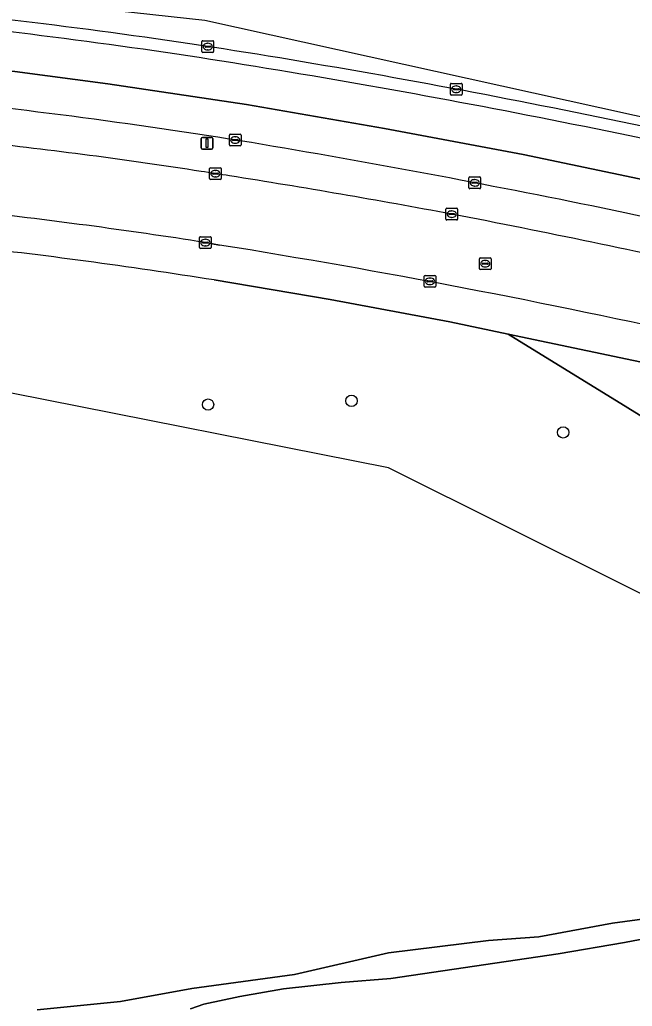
# Model space of a CAD drawing. Extents: x 161477 to 163040, y 383680 to 384871.
# Drawn here: x 162278 to 162330.5, y 384741.3 to 384825.8 of the extents above; entities that cross this region are included whole.
import ezdxf

# ---------------------------------------------------------------- set-up
doc = ezdxf.new("R2010")
doc.units = 0
for name, color, linetype in [('IMGEO_Berm_groen', 7, 'Continuous'), ('IMGEO_Berm_open', 7, 'Continuous'), ('IMGEO_Boom', 7, 'Continuous'), ('IMGEO_Groenvoorziening', 7, 'Continuous'), ('IMGEO_Hek', 7, 'Continuous'), ('IMGEO_Kolk', 7, 'Continuous'), ('IMGEO_Lichtmast', 7, 'Continuous'), ('IMGEO_Loofbos', 7, 'Continuous'), ('IMGEO_Oever', 7, 'Continuous'), ('IMGEO_Rijbaan_lokaal_open', 7, 'Continuous'), ('IMGEO_Rijbaan_regionaal_gesloten', 7, 'Continuous'), ('IMGEO_Rioolput', 7, 'Continuous'), ('IMGEO_Voetpad_open', 7, 'Continuous'), ('IMGEO_Waterloop', 7, 'Continuous')]:
    doc.layers.add(name, color=color, linetype=linetype)

msp = doc.modelspace()

# ---------------------------------------------------------------- linework, layer by layer
at = {"layer": 'IMGEO_Berm_groen'}
for centre, radius, start, end in [((162214.784, 384300.788), 521.163, 80.82592, 84.24534), ((162232.298, 384421.962), 395.622, 81.09215, 83.88544), ((162150.947, 383945.415), 882.191, 78.425241, 80.412742), ((162275.783, 384690.493), 123.604, 80.58566, 81.73173), ((162196.445, 384177.887), 642.307, 79.361487, 81.083382), ((162226.878, 384319.392), 500.585, 74.84728, 78.35072), ((162166.057, 384034.353), 788.992, 77.338893, 79.116892)]:
    msp.add_arc(centre, radius, start, end, dxfattribs=at)
at = {"layer": 'IMGEO_Berm_open'}
for centre, radius, start, end in [((162218.59, 384327.861), 501.375, 80.73439, 84.29119), ((162216.433, 384319.332), 509.082, 80.64663, 84.15095), ((162184.198, 384122.704), 709.393, 78.10026, 80.660874), ((162176.26, 384075.278), 756.419, 78.253266, 80.648564), ((162233.413, 384343.84), 482.868, 74.71314, 78.40389), ((162214.596, 384267.11), 560.803, 74.92106, 78.09794)]:
    msp.add_arc(centre, radius, start, end, dxfattribs=at)
at = {"layer": 'IMGEO_Boom'}
for centre in [(162306.44, 384793.16), (162294.16, 384792.84), (162324.56, 384790.46)]:
    msp.add_circle(centre, 0.489, dxfattribs=at)
at = {"layer": 'IMGEO_Groenvoorziening'}
msp.add_lwpolyline([(162341.924, 384794.103), (162337.371, 384795.181), (162319.862, 384798.876), (162360.817, 384773.633), (162368.598, 384770.136)], dxfattribs=at)
at = {"layer": 'IMGEO_Hek'}
msp.add_lwpolyline([(162370.792, 384756.912), (162309.595, 384787.435), (162245.03, 384800.204), (162217.966, 384801.54)], dxfattribs=at)
at = {"layer": 'IMGEO_Kolk'}
for p, q in [((162293.711, 384824.01), (162294.563, 384824.01)), ((162293.636, 384823.084), (162293.636, 384823.936)), ((162293.895, 384823.504), (162293.895, 384823.516)), ((162294.333, 384823.467), (162293.935, 384823.467)), ((162293.938, 384823.553), (162294.336, 384823.553)), ((162294.147, 384823.23), (162294.122, 384823.23)), ((162294.124, 384823.79), (162294.149, 384823.79)), ((162294.379, 384823.516), (162294.379, 384823.504)), ((162294.637, 384823.936), (162294.637, 384823.084)), ((162294.563, 384823.01), (162293.711, 384823.01)), ((162314.905, 384819.43), (162314.905, 384820.282)), ((162314.98, 384820.356), (162315.832, 384820.356)), ((162315.164, 384819.85), (162315.164, 384819.862)), ((162315.602, 384819.813), (162315.204, 384819.813)), ((162315.207, 384819.899), (162315.605, 384819.899)), ((162315.393, 384820.136), (162315.418, 384820.136)), ((162315.648, 384819.862), (162315.648, 384819.85)), ((162315.906, 384820.282), (162315.906, 384819.43)), ((162315.832, 384819.356), (162314.98, 384819.356)), ((162315.416, 384819.576), (162315.391, 384819.576)), ((162295.983, 384815.08), (162295.983, 384815.932)), ((162296.058, 384816.006), (162296.91, 384816.006)), ((162296.285, 384815.549), (162296.683, 384815.549)), ((162296.471, 384815.786), (162296.496, 384815.786)), ((162296.984, 384815.932), (162296.984, 384815.08)), ((162296.91, 384815.006), (162296.058, 384815.006)), ((162296.242, 384815.5), (162296.242, 384815.512)), ((162296.68, 384815.463), (162296.282, 384815.463)), ((162296.494, 384815.226), (162296.469, 384815.226)), ((162296.726, 384815.512), (162296.726, 384815.5)), ((162294.293, 384812.2), (162294.293, 384813.052)), ((162294.368, 384813.126), (162295.22, 384813.126)), ((162295.294, 384813.052), (162295.294, 384812.2)), ((162294.552, 384812.62), (162294.552, 384812.632)), ((162294.99, 384812.583), (162294.592, 384812.583)), ((162294.595, 384812.669), (162294.993, 384812.669)), ((162294.804, 384812.346), (162294.779, 384812.346)), ((162294.781, 384812.906), (162294.806, 384812.906)), ((162295.036, 384812.632), (162295.036, 384812.62)), ((162316.494, 384811.412), (162316.494, 384812.264)), ((162316.569, 384812.338), (162317.421, 384812.338)), ((162317.495, 384812.264), (162317.495, 384811.412)), ((162295.22, 384812.126), (162294.368, 384812.126)), ((162317.421, 384811.338), (162316.569, 384811.338)), ((162316.753, 384811.832), (162316.753, 384811.844)), ((162317.191, 384811.795), (162316.793, 384811.795)), ((162316.796, 384811.881), (162317.194, 384811.881)), ((162317.005, 384811.558), (162316.98, 384811.558)), ((162316.982, 384812.118), (162317.007, 384812.118)), ((162317.237, 384811.844), (162317.237, 384811.832)), ((162314.597, 384809.654), (162315.449, 384809.654)), ((162314.522, 384808.728), (162314.522, 384809.58)), ((162314.781, 384809.148), (162314.781, 384809.16)), ((162315.219, 384809.111), (162314.821, 384809.111)), ((162314.824, 384809.197), (162315.222, 384809.197)), ((162315.033, 384808.874), (162315.008, 384808.874)), ((162315.01, 384809.434), (162315.035, 384809.434)), ((162315.265, 384809.16), (162315.265, 384809.148)), ((162315.523, 384809.58), (162315.523, 384808.728)), ((162315.449, 384808.654), (162314.597, 384808.654)), ((162293.428, 384806.297), (162293.428, 384807.149)), ((162293.503, 384807.223), (162294.355, 384807.223)), ((162294.429, 384807.149), (162294.429, 384806.297)), ((162293.687, 384806.717), (162293.687, 384806.729)), ((162294.125, 384806.68), (162293.727, 384806.68)), ((162293.73, 384806.766), (162294.128, 384806.766)), ((162293.939, 384806.443), (162293.914, 384806.443)), ((162293.916, 384807.003), (162293.941, 384807.003)), ((162294.171, 384806.729), (162294.171, 384806.717)), ((162294.355, 384806.223), (162293.503, 384806.223)), ((162312.659, 384802.978), (162312.659, 384803.83)), ((162312.734, 384803.904), (162313.586, 384803.904)), ((162313.66, 384803.83), (162313.66, 384802.978)), ((162313.586, 384802.904), (162312.734, 384802.904)), ((162312.918, 384803.398), (162312.918, 384803.41)), ((162313.356, 384803.361), (162312.958, 384803.361)), ((162312.961, 384803.447), (162313.359, 384803.447)), ((162313.17, 384803.124), (162313.145, 384803.124)), ((162313.147, 384803.684), (162313.172, 384803.684)), ((162313.402, 384803.41), (162313.402, 384803.398))]:
    msp.add_line(p, q, dxfattribs=at)
for points in [[(162293.711, 384824.01), (162294.563, 384824.01)], [(162293.636, 384823.084), (162293.636, 384823.936)], [(162294.637, 384823.936), (162294.637, 384823.084)], [(162294.563, 384823.01), (162293.711, 384823.01)], [(162314.905, 384819.43), (162314.905, 384820.282)], [(162314.98, 384820.356), (162315.832, 384820.356)], [(162315.906, 384820.282), (162315.906, 384819.43)], [(162315.832, 384819.356), (162314.98, 384819.356)], [(162295.983, 384815.08), (162295.983, 384815.932)], [(162296.058, 384816.006), (162296.91, 384816.006)], [(162296.984, 384815.932), (162296.984, 384815.08)], [(162296.91, 384815.006), (162296.058, 384815.006)], [(162294.293, 384812.2), (162294.293, 384813.052)], [(162294.368, 384813.126), (162295.22, 384813.126)], [(162295.294, 384813.052), (162295.294, 384812.2)], [(162316.494, 384811.412), (162316.494, 384812.264)], [(162316.569, 384812.338), (162317.421, 384812.338)], [(162317.495, 384812.264), (162317.495, 384811.412)], [(162295.22, 384812.126), (162294.368, 384812.126)], [(162317.421, 384811.338), (162316.569, 384811.338)], [(162314.597, 384809.654), (162315.449, 384809.654)], [(162314.522, 384808.728), (162314.522, 384809.58)], [(162315.523, 384809.58), (162315.523, 384808.728)], [(162315.449, 384808.654), (162314.597, 384808.654)], [(162293.428, 384806.297), (162293.428, 384807.149)], [(162293.503, 384807.223), (162294.355, 384807.223)], [(162294.429, 384807.149), (162294.429, 384806.297)], [(162294.355, 384806.223), (162293.503, 384806.223)], [(162312.659, 384802.978), (162312.659, 384803.83)], [(162312.734, 384803.904), (162313.586, 384803.904)], [(162313.66, 384803.83), (162313.66, 384802.978)], [(162313.586, 384802.904), (162312.734, 384802.904)]]:
    msp.add_lwpolyline(points, dxfattribs=at)
for centre, radius, start, end in [((162293.713, 384823.934), 0.0765, 91.55205, 178.44795), ((162293.713, 384823.934), 0.0765, 91.55205, 178.44795), ((162294.561, 384823.934), 0.0765, 1.55205, 88.44795), ((162294.561, 384823.934), 0.0765, 1.55205, 88.44795), ((162293.935, 384823.513), 0.0403, 85.87752, 175.75265), ((162293.932, 384823.503), 0.0366, 178.93798, 274.71019), ((162294.336, 384823.51), 0.043, 264.86636, 352.45326), ((162294.34, 384823.515), 0.0386, 1.73085, 96.63898), ((162293.713, 384823.086), 0.0765, 181.55205, 268.44795), ((162293.713, 384823.086), 0.0765, 181.55205, 268.44795), ((162294.561, 384823.086), 0.0765, 271.55205, 358.44795), ((162294.561, 384823.086), 0.0765, 271.55205, 358.44795), ((162314.982, 384820.28), 0.0765, 91.55205, 178.44795), ((162314.982, 384820.28), 0.0765, 91.55205, 178.44795), ((162315.204, 384819.859), 0.0403, 85.87752, 175.75265), ((162315.201, 384819.849), 0.0366, 178.93798, 274.71019), ((162315.605, 384819.856), 0.043, 264.86636, 352.45326), ((162315.609, 384819.861), 0.0386, 1.73085, 96.63898), ((162315.83, 384820.28), 0.0765, 1.55205, 88.44795), ((162315.83, 384820.28), 0.0765, 1.55205, 88.44795), ((162314.982, 384819.432), 0.0765, 181.55205, 268.44795), ((162314.982, 384819.432), 0.0765, 181.55205, 268.44795), ((162315.83, 384819.432), 0.0765, 271.55205, 358.44795), ((162315.83, 384819.432), 0.0765, 271.55205, 358.44795), ((162296.06, 384815.93), 0.0765, 91.55205, 178.44795), ((162296.06, 384815.93), 0.0765, 91.55205, 178.44795), ((162296.282, 384815.509), 0.0403, 85.87752, 175.75265), ((162296.687, 384815.511), 0.0386, 1.73085, 96.63898), ((162296.908, 384815.93), 0.0765, 1.55205, 88.44795), ((162296.908, 384815.93), 0.0765, 1.55205, 88.44795), ((162296.06, 384815.082), 0.0765, 181.55205, 268.44795), ((162296.06, 384815.082), 0.0765, 181.55205, 268.44795), ((162296.279, 384815.499), 0.0366, 178.93798, 274.71019), ((162296.683, 384815.506), 0.043, 264.86636, 352.45326), ((162296.908, 384815.082), 0.0765, 271.55205, 358.44795), ((162296.908, 384815.082), 0.0765, 271.55205, 358.44795), ((162294.37, 384813.05), 0.0765, 91.55205, 178.44795), ((162294.37, 384813.05), 0.0765, 91.55205, 178.44795), ((162295.218, 384813.05), 0.0765, 1.55205, 88.44795), ((162295.218, 384813.05), 0.0765, 1.55205, 88.44795), ((162294.37, 384812.202), 0.0765, 181.55205, 268.44795), ((162294.37, 384812.202), 0.0765, 181.55205, 268.44795), ((162294.592, 384812.629), 0.0403, 85.87752, 175.75265), ((162294.589, 384812.619), 0.0366, 178.93798, 274.71019), ((162294.993, 384812.626), 0.043, 264.86636, 352.45326), ((162294.997, 384812.631), 0.0386, 1.73085, 96.63898), ((162295.218, 384812.202), 0.0765, 271.55205, 358.44795), ((162295.218, 384812.202), 0.0765, 271.55205, 358.44795), ((162316.571, 384812.262), 0.0765, 91.55205, 178.44795), ((162316.571, 384812.262), 0.0765, 91.55205, 178.44795), ((162317.419, 384812.262), 0.0765, 1.55205, 88.44795), ((162317.419, 384812.262), 0.0765, 1.55205, 88.44795), ((162316.571, 384811.414), 0.0765, 181.55205, 268.44795), ((162316.571, 384811.414), 0.0765, 181.55205, 268.44795), ((162316.793, 384811.841), 0.0403, 85.87752, 175.75265), ((162316.79, 384811.831), 0.0366, 178.93798, 274.71019), ((162317.194, 384811.838), 0.043, 264.86636, 352.45326), ((162317.198, 384811.843), 0.0386, 1.73085, 96.63898), ((162317.419, 384811.414), 0.0765, 271.55205, 358.44795), ((162317.419, 384811.414), 0.0765, 271.55205, 358.44795), ((162314.599, 384809.578), 0.0765, 91.55205, 178.44795), ((162314.599, 384809.578), 0.0765, 91.55205, 178.44795), ((162315.447, 384809.578), 0.0765, 1.55205, 88.44795), ((162315.447, 384809.578), 0.0765, 1.55205, 88.44795), ((162314.821, 384809.157), 0.0403, 85.87752, 175.75265), ((162314.818, 384809.147), 0.0366, 178.93798, 274.71019), ((162315.222, 384809.154), 0.043, 264.86636, 352.45326), ((162315.226, 384809.159), 0.0386, 1.73085, 96.63898), ((162314.599, 384808.73), 0.0765, 181.55205, 268.44795), ((162314.599, 384808.73), 0.0765, 181.55205, 268.44795), ((162315.447, 384808.73), 0.0765, 271.55205, 358.44795), ((162315.447, 384808.73), 0.0765, 271.55205, 358.44795), ((162293.505, 384807.147), 0.0765, 91.55205, 178.44795), ((162293.505, 384807.147), 0.0765, 91.55205, 178.44795), ((162294.353, 384807.147), 0.0765, 1.55205, 88.44795), ((162294.353, 384807.147), 0.0765, 1.55205, 88.44795), ((162293.505, 384806.299), 0.0765, 181.55205, 268.44795), ((162293.505, 384806.299), 0.0765, 181.55205, 268.44795), ((162293.727, 384806.726), 0.0403, 85.87752, 175.75265), ((162293.724, 384806.716), 0.0366, 178.93798, 274.71019), ((162294.128, 384806.723), 0.043, 264.86636, 352.45326), ((162294.132, 384806.728), 0.0386, 1.73085, 96.63898), ((162294.353, 384806.299), 0.0765, 271.55205, 358.44795), ((162294.353, 384806.299), 0.0765, 271.55205, 358.44795), ((162312.736, 384803.828), 0.0765, 91.55205, 178.44795), ((162312.736, 384803.828), 0.0765, 91.55205, 178.44795), ((162313.584, 384803.828), 0.0765, 1.55205, 88.44795), ((162313.584, 384803.828), 0.0765, 1.55205, 88.44795), ((162312.736, 384802.98), 0.0765, 181.55205, 268.44795), ((162312.736, 384802.98), 0.0765, 181.55205, 268.44795), ((162312.958, 384803.407), 0.0403, 85.87752, 175.75265), ((162312.955, 384803.397), 0.0366, 178.93798, 274.71019), ((162313.359, 384803.404), 0.043, 264.86636, 352.45326), ((162313.363, 384803.409), 0.0386, 1.73085, 96.63898), ((162313.584, 384802.98), 0.0765, 271.55205, 358.44795), ((162313.584, 384802.98), 0.0765, 271.55205, 358.44795)]:
    msp.add_arc(centre, radius, start, end, dxfattribs=at)
for centre, major_axis, ratio, start_param, end_param in [((162294.123, 384823.51), (-0.387, 0.002), 0.722429, 4.712389, 7.853982), ((162294.148, 384823.51), (-0.39, 0.002), 0.717154, 1.570796, 4.712389), ((162315.392, 384819.856), (-0.387, 0.002), 0.722429, 4.712389, 7.853982), ((162315.417, 384819.856), (-0.39, 0.002), 0.717154, 1.570796, 4.712389), ((162296.47, 384815.506), (-0.387, 0.002), 0.722429, 4.712389, 7.853982), ((162296.495, 384815.506), (-0.39, 0.002), 0.717154, 1.570796, 4.712389), ((162294.78, 384812.626), (-0.387, 0.002), 0.722429, 4.712389, 7.853982), ((162294.805, 384812.626), (-0.39, 0.002), 0.717154, 1.570796, 4.712389), ((162316.981, 384811.838), (-0.387, 0.002), 0.722429, 4.712389, 7.853982), ((162317.006, 384811.838), (-0.39, 0.002), 0.717154, 1.570796, 4.712389), ((162315.009, 384809.154), (-0.387, 0.002), 0.722429, 4.712389, 7.853982), ((162315.034, 384809.154), (-0.39, 0.002), 0.717154, 1.570796, 4.712389), ((162293.915, 384806.723), (-0.387, 0.002), 0.722429, 4.712389, 7.853982), ((162293.94, 384806.723), (-0.39, 0.002), 0.717154, 1.570796, 4.712389), ((162313.146, 384803.404), (-0.387, 0.002), 0.722429, 4.712389, 7.853982), ((162313.171, 384803.404), (-0.39, 0.002), 0.717154, 1.570796, 4.712389)]:
    msp.add_ellipse(centre, major_axis=major_axis, ratio=ratio, start_param=start_param, end_param=end_param, dxfattribs=at)
at = {"layer": 'IMGEO_Lichtmast'}
for p, q in [((162293.578, 384814.835), (162293.578, 384815.635)), ((162293.578, 384815.635), (162293.578, 384814.835)), ((162293.678, 384815.735), (162294.468, 384815.735)), ((162294.468, 384815.735), (162293.678, 384815.735)), ((162294.568, 384815.635), (162294.568, 384814.835)), ((162294.568, 384814.835), (162294.568, 384815.635)), ((162294.468, 384814.735), (162293.678, 384814.735)), ((162293.678, 384814.735), (162294.468, 384814.735))]:
    msp.add_line(p, q, dxfattribs=at)
msp.add_lwpolyline([(162293.998, 384815.61), (162294.148, 384815.61), (162294.148, 384814.86), (162293.998, 384814.86), (162293.998, 384815.61)], dxfattribs=at)
for centre, start, end in [((162293.678, 384815.635), 90, 180), ((162293.678, 384815.635), 90, 180), ((162294.468, 384815.635), 0, 90), ((162294.468, 384815.635), 360, 90), ((162293.678, 384814.835), 180, 270), ((162293.678, 384814.835), 180, 270), ((162294.468, 384814.835), 270, 0), ((162294.468, 384814.835), 270, 0)]:
    msp.add_arc(centre, 0.1, start, end, dxfattribs=at)
at = {"layer": 'IMGEO_Loofbos'}
for points in [[(162368.528, 384769.886), (162368.598, 384770.136), (162360.817, 384773.633), (162319.862, 384798.876), (162314.851, 384799.934), (162304.607, 384801.838), (162294.678, 384803.514)], [(162279.537, 384740.997), (162286.676, 384741.697), (162292.784, 384742.807), (162301.562, 384744.028), (162309.61, 384745.877), (162318.169, 384746.936), (162322.478, 384747.257), (162328.786, 384748.416), (162333.645, 384749.086)]]:
    msp.add_lwpolyline(points, dxfattribs=at)
msp.add_arc((162222.905, 384352.208), 456.978, 80.96367, 83.74603, dxfattribs=at)
at = {"layer": 'IMGEO_Oever'}
for points in [[(162333.645, 384749.086), (162328.786, 384748.416), (162322.478, 384747.257), (162318.169, 384746.936), (162309.61, 384745.877), (162301.562, 384744.028), (162292.784, 384742.807), (162286.676, 384741.697), (162279.537, 384740.997)], [(162292.668, 384741.089), (162293.811, 384741.47), (162296.887, 384742.14), (162300.624, 384742.788), (162305.553, 384743.34), (162309.812, 384743.668), (162324.127, 384745.785), (162329.818, 384746.77), (162338.454, 384748.426), (162341.694, 384748.306), (162343.684, 384748.676), (162343.734, 384748.126)]]:
    msp.add_lwpolyline(points, dxfattribs=at)
at = {"layer": 'IMGEO_Rijbaan_lokaal_open'}
msp.add_lwpolyline([(162293.929, 384806.723), (162295.131, 384806.512)], dxfattribs=at)
for centre, radius, start, end in [((162232.298, 384421.962), 395.622, 81.09215, 83.88544), ((162275.783, 384690.493), 123.604, 80.58566, 81.73173), ((162196.445, 384177.887), 642.307, 79.361487, 81.083382), ((162224.431, 384362.98), 449.153, 81.09883, 83.71999), ((162166.057, 384034.353), 788.992, 77.338893, 79.116892), ((162183.543, 384112.606), 702.821, 77.400076, 80.86442)]:
    msp.add_arc(centre, radius, start, end, dxfattribs=at)
at = {"layer": 'IMGEO_Rijbaan_regionaal_gesloten'}
for points in [[(162399.667, 384798.916), (162372.87, 384808.275), (162293.884, 384825.735), (162200.922, 384835.899), (162108.003, 384845.421), (161989.003, 384857.616), (161914.995, 384864.529), (161827.989, 384868.136), (161827.467, 384866.551), (161838.245, 384866.117), (161884.86, 384864.196), (161903.184, 384863.21), (161912.433, 384862.623), (161929.035, 384861.367)], [(162387.554, 384793.694), (162394.675, 384791.345), (162396.506, 384794.123), (162393.008, 384795.35), (162381.099, 384799.126), (162369.528, 384802.665), (162356.896, 384806.095), (162344.68, 384809.194), (162332.85, 384811.806), (162321.122, 384814.26), (162309.268, 384816.486), (162297.465, 384818.543), (162285.572, 384820.332), (162277.619, 384821.363), (162265.687, 384822.704), (162253.754, 384823.789), (162245.739, 384824.383), (162233.393, 384825.048), (162216.71, 384825.748), (162204.219, 384826.204), (162196.18, 384826.503), (162187.355, 384826.802)], [(162187.355, 384826.802), (162196.18, 384826.503), (162204.219, 384826.204), (162216.71, 384825.748), (162233.393, 384825.048), (162245.739, 384824.383), (162253.754, 384823.789), (162265.687, 384822.704), (162277.619, 384821.363), (162285.572, 384820.332), (162297.465, 384818.543), (162309.268, 384816.486), (162321.122, 384814.26), (162332.85, 384811.806), (162344.68, 384809.194), (162356.896, 384806.095), (162369.528, 384802.665), (162381.099, 384799.126), (162393.008, 384795.35), (162396.506, 384794.123), (162398.409, 384797.009)]]:
    msp.add_lwpolyline(points, dxfattribs=at)
for centre, radius, start, end in [((162218.59, 384327.861), 501.375, 80.73439, 84.29119), ((162216.433, 384319.332), 509.082, 80.64663, 84.15095), ((162184.198, 384122.704), 709.393, 78.10026, 80.660874), ((162176.26, 384075.278), 756.419, 78.253266, 80.648564), ((162214.784, 384300.788), 521.163, 80.82592, 84.24534), ((162233.413, 384343.84), 482.868, 74.71314, 78.40389), ((162214.596, 384267.11), 560.803, 74.92106, 78.09794), ((162150.947, 383945.415), 882.191, 78.425241, 80.412742), ((162226.878, 384319.392), 500.585, 74.84728, 78.35072)]:
    msp.add_arc(centre, radius, start, end, dxfattribs=at)
at = {"layer": 'IMGEO_Rioolput'}
for p, q in [((162317.461, 384805.41), (162318.313, 384805.41)), ((162317.386, 384804.484), (162317.386, 384805.336)), ((162317.645, 384804.904), (162317.645, 384804.916)), ((162318.083, 384804.867), (162317.685, 384804.867)), ((162317.688, 384804.953), (162318.086, 384804.953)), ((162317.897, 384804.63), (162317.872, 384804.63)), ((162317.874, 384805.19), (162317.899, 384805.19)), ((162318.129, 384804.916), (162318.129, 384804.904)), ((162318.387, 384805.336), (162318.387, 384804.484)), ((162318.313, 384804.41), (162317.461, 384804.41))]:
    msp.add_line(p, q, dxfattribs=at)
for points in [[(162317.461, 384805.41), (162318.313, 384805.41)], [(162317.386, 384804.484), (162317.386, 384805.336)], [(162318.387, 384805.336), (162318.387, 384804.484)], [(162318.313, 384804.41), (162317.461, 384804.41)]]:
    msp.add_lwpolyline(points, dxfattribs=at)
for centre, radius, start, end in [((162317.463, 384805.334), 0.0765, 91.55205, 178.44795), ((162317.463, 384805.334), 0.0765, 91.55205, 178.44795), ((162318.311, 384805.334), 0.0765, 1.55205, 88.44795), ((162318.311, 384805.334), 0.0765, 1.55205, 88.44795), ((162317.685, 384804.913), 0.0403, 85.87752, 175.75265), ((162317.682, 384804.903), 0.0366, 178.93798, 274.71019), ((162318.086, 384804.91), 0.043, 264.86636, 352.45326), ((162318.09, 384804.915), 0.0386, 1.73085, 96.63898), ((162317.463, 384804.486), 0.0765, 181.55205, 268.44795), ((162317.463, 384804.486), 0.0765, 181.55205, 268.44795), ((162318.311, 384804.486), 0.0765, 271.55205, 358.44795), ((162318.311, 384804.486), 0.0765, 271.55205, 358.44795)]:
    msp.add_arc(centre, radius, start, end, dxfattribs=at)
for centre, major_axis, ratio, start_param, end_param in [((162317.873, 384804.91), (-0.387, 0.002), 0.722429, 4.712389, 7.853982), ((162317.898, 384804.91), (-0.39, 0.002), 0.717154, 1.570796, 4.712389)]:
    msp.add_ellipse(centre, major_axis=major_axis, ratio=ratio, start_param=start_param, end_param=end_param, dxfattribs=at)
at = {"layer": 'IMGEO_Voetpad_open'}
for points in [[(162295.131, 384806.512), (162293.929, 384806.723)], [(162294.678, 384803.514), (162304.607, 384801.838), (162314.851, 384799.934), (162319.862, 384798.876), (162337.371, 384795.181), (162341.924, 384794.103)]]:
    msp.add_lwpolyline(points, dxfattribs=at)
for centre, radius, start, end in [((162224.431, 384362.98), 449.153, 81.09883, 83.71999), ((162222.905, 384352.208), 456.978, 80.96367, 83.74603), ((162183.543, 384112.606), 702.821, 77.400076, 80.86442)]:
    msp.add_arc(centre, radius, start, end, dxfattribs=at)
at = {"layer": 'IMGEO_Waterloop'}
msp.add_lwpolyline([(162343.734, 384748.126), (162343.684, 384748.676), (162341.694, 384748.306), (162338.454, 384748.426), (162329.818, 384746.77), (162324.127, 384745.785), (162309.812, 384743.668), (162305.553, 384743.34), (162300.624, 384742.788), (162296.887, 384742.14), (162293.811, 384741.47), (162292.668, 384741.089)], dxfattribs=at)

doc.saveas('drawing.dxf')
